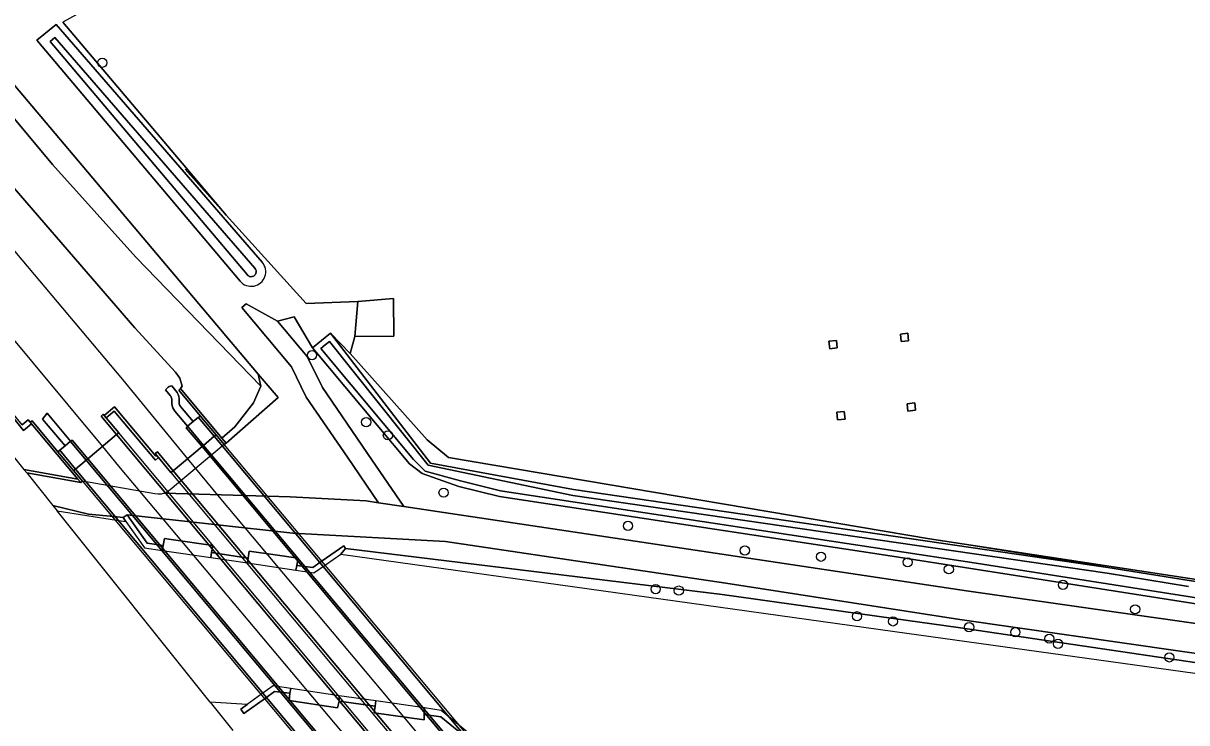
# Model space of a CAD drawing. Extents: x 164494 to 166241, y 382475 to 384495.
# Drawn here: x 165227.2 to 165350.9, y 382533.8 to 382608.2 of the extents above; entities that cross this region are included whole.
import ezdxf

# ---------------------------------------------------------------- set-up
doc = ezdxf.new("R2010")
doc.units = 0
for name, color, linetype in [('IMGEO_Boom', 7, 'Continuous'), ('IMGEO_Bouwland', 7, 'Continuous'), ('IMGEO_Dek', 7, 'Continuous'), ('IMGEO_Geluidsscherm', 7, 'Continuous'), ('IMGEO_Grasland_agrarisch', 7, 'Continuous'), ('IMGEO_Grasland_overig', 7, 'Continuous'), ('IMGEO_Groenvoorziening', 7, 'Continuous'), ('IMGEO_Hek', 7, 'Continuous'), ('IMGEO_Hoogspanningsmast', 7, 'Continuous'), ('IMGEO_Kademuur', 7, 'Continuous'), ('IMGEO_Loofbos', 7, 'Continuous'), ('IMGEO_Muur', 7, 'Continuous'), ('IMGEO_Oever', 7, 'Continuous'), ('IMGEO_Pijler', 7, 'Continuous'), ('IMGEO_Rijbaan_lokaal_onverhard', 7, 'Continuous'), ('IMGEO_Spoor', 7, 'Continuous'), ('IMGEO_Spoorbaan_halfverhard', 7, 'Continuous'), ('IMGEO_Terreindeel_gesloten', 7, 'Continuous'), ('IMGEO_Terreindeel_onvherhard', 7, 'Continuous'), ('IMGEO_Waterloop', 7, 'Continuous')]:
    doc.layers.add(name, color=color, linetype=linetype)

msp = doc.modelspace()

# ---------------------------------------------------------------- linework, layer by layer
at = {"layer": 'IMGEO_Boom'}
for centre in [(165235.59, 382604.04), (165257.9, 382572.93), (165263.66, 382565.81), (165265.97, 382564.41), (165271.89, 382558.3), (165291.5, 382554.78), (165303.93, 382552.15), (165312.03, 382551.49), (165321.25, 382550.9), (165325.62, 382550.15), (165337.76, 382548.5), (165294.45, 382548.04), (165296.91, 382547.89), (165315.86, 382545.16), (165345.44, 382545.9), (165319.68, 382544.61), (165327.78, 382544), (165332.69, 382543.46), (165336.31, 382542.78), (165337.23, 382542.22), (165349.08, 382540.78)]:
    msp.add_circle(centre, 0.489, dxfattribs=at)
at = {"layer": 'IMGEO_Bouwland'}
msp.add_lwpolyline([(165425.5, 382538.24), (165367.77, 382546.66), (165323.58, 382553.4), (165272.43, 382562.04), (165270.16, 382563.93), (165261.94, 382573.12), (165259.86, 382575.28), (165270.51, 382561.45), (165285.72, 382558.63), (165342.55, 382550.34), (165351.2, 382548.95), (165385.32, 382543.79), (165401.14, 382541.58), (165425.65, 382537.98)], close=True, dxfattribs=at)
at = {"layer": 'IMGEO_Dek'}
msp.add_lwpolyline([(165278.12, 382528.1), (165248.57, 382563.42), (165247.7, 382564.46), (165247.61, 382564.38), (165247.51, 382564.3), (165246.36, 382563.34), (165246.2, 382563.2), (165243.13, 382560.64), (165242.9, 382560.45), (165241.58, 382562.03), (165241.24, 382561.75), (165236.86, 382566.99), (165236, 382566.27), (165237.35, 382564.67), (165237.11, 382564.48), (165234.05, 382561.91), (165233.89, 382561.78), (165232.74, 382560.82), (165232.64, 382560.73), (165232.54, 382560.66), (165233.48, 382559.54), (165263.24, 382523.95)], dxfattribs=at)
at = {"layer": 'IMGEO_Geluidsscherm'}
msp.add_lwpolyline([(165154.22, 382653.27), (165174.53, 382628.66), (165175.39, 382627.62), (165185.52, 382615.35), (165216.95, 382577.51), (165222.04, 382571.33), (165227.23, 382564.93), (165228.07, 382565.63)], dxfattribs=at)
at = {"layer": 'IMGEO_Grasland_agrarisch'}
for points in [[(165425.5, 382538.24), (165418.91, 382549.58), (165416.19, 382554.47), (165400.96, 382584.41), (165388.9, 382607.3), (165379.91, 382625.45), (165374.99, 382635.66), (165355.79, 382676.99), (165231.39, 382608.37), (165248.77, 382587.82), (165257.29, 382578.44), (165262.78, 382578.65), (165266.56, 382578.95), (165266.59, 382574.97), (165262.47, 382574.93), (165261.94, 382573.12), (165270.16, 382563.93), (165272.43, 382562.04), (165323.58, 382553.4), (165367.77, 382546.66)], [(165321.28, 382575.26), (165321.35, 382574.46), (165320.56, 382574.38), (165320.48, 382575.18)], [(165313.67, 382574.5), (165313.75, 382573.7), (165312.96, 382573.61), (165312.87, 382574.41)], [(165322, 382567.85), (165322.08, 382567.07), (165321.28, 382566.99), (165321.18, 382567.77)], [(165314.5, 382566.95), (165314.6, 382566.14), (165313.8, 382566.05), (165313.71, 382566.86)]]:
    msp.add_lwpolyline(points, close=True, dxfattribs=at)
at = {"layer": 'IMGEO_Grasland_overig'}
for points in [[(165139.25, 382700.34), (165151.56, 382686.73), (165152.78, 382684.22), (165167.08, 382668.17), (165176.83, 382656.96), (165183.81, 382648.67), (165186.58, 382645.14), (165200.19, 382629.1), (165209.89, 382617.44), (165219.35, 382606.34), (165230.31, 382593.23), (165239.17, 382583.35), (165252.45, 382569.64), (165252.19, 382570.91), (165219.26, 382609.88), (165210.87, 382620.22), (165200.98, 382631.61), (165185.78, 382649.4), (165175.22, 382662.33), (165154.96, 382685.6), (165144.53, 382698.21)], [(165201.75, 382619.52), (165221.69, 382595.91), (165239.07, 382575.84), (165243.39, 382571.11), (165243.83, 382570.49), (165244.09, 382569.62), (165243.91, 382569.37), (165248.3, 382564.12), (165249.69, 382565.3), (165251.68, 382567.86), (165252.45, 382569.64), (165239.17, 382583.35), (165230.31, 382593.23), (165219.35, 382606.34), (165209.89, 382617.44)]]:
    msp.add_lwpolyline(points, dxfattribs=at)
msp.add_lwpolyline([(165248.3, 382564.12), (165248.76, 382563.58), (165254.3, 382568.42), (165252.19, 382570.91), (165252.45, 382569.64), (165251.68, 382567.86), (165249.69, 382565.3)], close=True, dxfattribs=at)
at = {"layer": 'IMGEO_Groenvoorziening'}
for points in [[(165050.46, 382776.61), (165150.68, 382656.53), (165227.26, 382560.78), (165232.98, 382559.76), (165228.61, 382564.98), (165228.07, 382565.63), (165227.23, 382564.93), (165222.04, 382571.33), (165216.95, 382577.51), (165185.52, 382615.35), (165175.85, 382627.06), (165175.62, 382626.87), (165175.51, 382627.01), (165174.3, 382628.47), (165174.09, 382628.72), (165174.32, 382628.91), (165154.22, 382653.27), (165151.66, 382656.42), (165141.43, 382668.74)], [(165219.26, 382609.88), (165252.19, 382570.91), (165254.3, 382568.42), (165248.76, 382563.58), (165248.57, 382563.42), (165242.81, 382558.6), (165242.53, 382558.4), (165242.21, 382558.26), (165255.57, 382557.88), (165263.65, 382557.44), (165264.97, 382557.24), (165261.67, 382562.07), (165257.29, 382568.47), (165255.7, 382571.68), (165250.42, 382578.02), (165250.9, 382578.41), (165254.24, 382576.56), (165256.01, 382577.01), (165257.95, 382573.73), (165258.9, 382574.51), (165259.86, 382575.28), (165261.94, 382573.12), (165262.47, 382574.93), (165262.78, 382578.65), (165257.29, 382578.44), (165248.77, 382587.82), (165231.39, 382608.37)], [(165250.25, 382580.81), (165228.63, 382606.43), (165230.68, 382608.11), (165252.6, 382582.83)], [(165412.68, 382536.94), (165328.44, 382550.18), (165319.12, 382551.61), (165277.83, 382557.89), (165273.5, 382558.96), (165269.62, 382560.35), (165268.25, 382561.39), (165257.95, 382573.73), (165256.01, 382577.01), (165254.24, 382576.56), (165257.39, 382572.78), (165259.02, 382569.48), (165264.27, 382561.8), (165267.66, 382556.84), (165327.49, 382547.86), (165423.3, 382534.21)], [(165326.79, 382544.82), (165301.92, 382548.67), (165272.11, 382553.11), (165256.54, 382553.95), (165256.17, 382553.97), (165238.23, 382555.96), (165240.36, 382552.95), (165242.07, 382552.68), (165242.2, 382553.42), (165242.92, 382553.32), (165247.35, 382552.67), (165247.22, 382551.93), (165251.12, 382551.34), (165251.23, 382552.1), (165253.98, 382551.7), (165256.42, 382551.34), (165256.3, 382550.57), (165257.99, 382550.34), (165258.98, 382551.04), (165261.27, 382552.66), (165261.47, 382552.38), (165301.51, 382547.47), (165319.75, 382544.92), (165326.62, 382543.96), (165423.01, 382529.7)], [(165580.63, 382510.2), (165565.96, 382510.92), (165545.38, 382512.66), (165529.42, 382514.46), (165500, 382518.81), (165494.27, 382519.66), (165423.01, 382529.7), (165326.62, 382543.96), (165319.75, 382544.92), (165301.51, 382547.47), (165261.47, 382552.38), (165260.96, 382551.76), (165319.88, 382543.55), (165422.99, 382529.2), (165494.11, 382518.99), (165500, 382518.15), (165529.27, 382513.98), (165545.1, 382512.11), (165566.1, 382510.27), (165580.6, 382509.41)], [(165565.6, 382511.85), (165545.39, 382513.61), (165529.23, 382515.72), (165514.73, 382517.82), (165514.62, 382517.03), (165513.14, 382517.25), (165513.25, 382518.01), (165326.79, 382544.82)]]:
    msp.add_lwpolyline(points, dxfattribs=at)
msp.add_lwpolyline([(165230.33, 382556.95), (165230.78, 382556.37), (165230.78, 382556.37), (165237.12, 382555.39), (165238.1, 382555.24), (165237.8, 382555.66), (165236.81, 382555.76), (165234.14, 382556.03)], close=True, dxfattribs=at)
msp.add_arc((165251.43, 382581.81), 1.55, 220.1283, 40.9459, dxfattribs=at)
at = {"layer": 'IMGEO_Hek'}
for points in [[(165140.36, 382718.08), (165158.11, 382697.26), (165174.9, 382674.75), (165177.7, 382671), (165201.86, 382637.62), (165219.91, 382618.16), (165219.79, 382616.68), (165219.42, 382611.97), (165219.26, 382609.88), (165252.19, 382570.91), (165254.3, 382568.42), (165248.76, 382563.58)], [(165262.78, 382578.65), (165257.29, 382578.44), (165248.77, 382587.82), (165244.42, 382592.71)], [(165342.55, 382550.34), (165323.58, 382553.4), (165272.43, 382562.04), (165270.16, 382563.93), (165261.94, 382573.12), (165262.47, 382574.93), (165262.78, 382578.65)], [(165425.5, 382538.24), (165425.65, 382537.98), (165401.14, 382541.58), (165385.32, 382543.79), (165351.2, 382548.95), (165342.55, 382550.34)]]:
    msp.add_lwpolyline(points, dxfattribs=at)
at = {"layer": 'IMGEO_Hoogspanningsmast'}
for points in [[(165321.28, 382575.26), (165320.48, 382575.18), (165320.56, 382574.38), (165321.35, 382574.46)], [(165312.87, 382574.41), (165312.96, 382573.61), (165313.75, 382573.7), (165313.67, 382574.5)], [(165322.08, 382567.07), (165322, 382567.85), (165321.18, 382567.77), (165321.28, 382566.99)], [(165313.8, 382566.05), (165314.6, 382566.14), (165314.5, 382566.95), (165313.71, 382566.86)]]:
    msp.add_lwpolyline(points, close=True, dxfattribs=at)
at = {"layer": 'IMGEO_Kademuur'}
for points in [[(165240.09, 382552.45), (165241.98, 382552.17), (165242.07, 382552.68), (165240.36, 382552.95), (165238.23, 382555.96), (165237.8, 382555.66), (165238.1, 382555.24)], [(165247.22, 382551.93), (165247.13, 382551.42), (165251.05, 382550.83), (165251.12, 382551.34)], [(165260.96, 382551.76), (165261.47, 382552.38), (165261.27, 382552.66), (165258.98, 382551.04), (165257.99, 382550.34), (165256.3, 382550.57), (165256.19, 382550.06), (165258.1, 382549.79), (165259.32, 382550.63)], [(165255.63, 382537.48), (165253.75, 382537.74), (165252.58, 382536.9), (165250.99, 382535.77), (165250.34, 382535.29), (165250.66, 382534.8), (165252.95, 382536.45), (165253.91, 382537.15), (165255.55, 382536.96)], [(165260.8, 382536.71), (165260.77, 382536.12), (165264.6, 382535.59), (165264.68, 382536.17)], [(165271.63, 382535.15), (165269.85, 382535.41), (165269.84, 382534.71), (165271.59, 382534.45), (165275.42, 382531.35), (165275.76, 382531.75), (165274.91, 382532.45), (165273.62, 382533.51)]]:
    msp.add_lwpolyline(points, close=True, dxfattribs=at)
at = {"layer": 'IMGEO_Loofbos'}
for points in [[(165275.42, 382531.35), (165271.59, 382534.45), (165269.84, 382534.71), (165269.82, 382534.14), (165264.5, 382534.9), (165264.6, 382535.59), (165260.77, 382536.12), (165260.62, 382535.43), (165255.47, 382536.21), (165255.55, 382536.96), (165253.91, 382537.15), (165252.95, 382536.45), (165250.66, 382534.8), (165250.34, 382535.29), (165250.99, 382535.77), (165247.07, 382536.01), (165247.07, 382536.01)], [(165247.07, 382536.01), (165249.48, 382532.99)]]:
    msp.add_lwpolyline(points, dxfattribs=at)
at = {"layer": 'IMGEO_Muur'}
for points in [[(165185.52, 382615.35), (165216.95, 382577.51), (165222.04, 382571.33), (165227.23, 382564.93), (165228.07, 382565.63), (165227.94, 382565.79), (165227.71, 382566.05), (165227.07, 382565.52), (165222.23, 382571.49), (165217.14, 382577.67), (165185.71, 382615.51), (165175.58, 382627.78), (165174.72, 382628.82), (165154.41, 382653.42), (165154.22, 382653.27), (165174.32, 382628.91), (165174.53, 382628.66), (165175.39, 382627.62), (165175.85, 382627.06)], [(165243.91, 382569.37), (165243.73, 382569.21), (165246.02, 382566.47), (165247.7, 382564.46), (165248.57, 382563.42), (165248.76, 382563.58), (165248.3, 382564.12)], [(165235.69, 382566.65), (165235.46, 382566.46), (165237.11, 382564.48), (165237.35, 382564.67), (165236, 382566.27), (165235.8, 382566.52)], [(165241.37, 382562.28), (165241.28, 382562.2), (165236.9, 382567.44), (165235.8, 382566.52), (165236, 382566.27), (165236.86, 382566.99), (165241.24, 382561.75), (165241.58, 382562.03)], [(165246.02, 382566.47), (165245.83, 382566.31), (165247.51, 382564.3), (165247.61, 382564.38), (165247.7, 382564.46)], [(165232.54, 382560.66), (165230.88, 382562.65), (165228.12, 382565.94), (165227.94, 382565.79), (165228.07, 382565.63), (165228.61, 382564.98), (165232.98, 382559.76), (165233.3, 382559.38), (165233.48, 382559.54)], [(165246.36, 382563.34), (165244.68, 382565.35), (165244.51, 382565.22), (165246.2, 382563.2)], [(165234.05, 382561.91), (165232.39, 382563.89), (165232.23, 382563.76), (165233.89, 382561.78)], [(165237.35, 382564.67), (165237.11, 382564.48), (165268.69, 382526.73), (165268.92, 382526.92)], [(165247.51, 382564.3), (165279.01, 382526.64), (165279.11, 382526.72), (165279.2, 382526.8), (165278.12, 382528.1), (165248.57, 382563.42), (165247.7, 382564.46), (165247.61, 382564.38)], [(165232.54, 382560.66), (165232.64, 382560.73), (165232.74, 382560.82), (165231.07, 382562.81), (165230.88, 382562.65)], [(165242.9, 382560.45), (165243.13, 382560.64), (165241.45, 382562.65), (165241.22, 382562.46), (165241.37, 382562.28), (165241.58, 382562.03)], [(165246.36, 382563.34), (165246.2, 382563.2), (165277.7, 382525.54), (165277.86, 382525.68)], [(165234.05, 382561.91), (165233.89, 382561.78), (165265.46, 382524.03), (165265.62, 382524.16)], [(165227.56, 382560.4), (165233.3, 382559.38), (165232.98, 382559.76), (165227.26, 382560.78)], [(165232.54, 382560.66), (165233.48, 382559.54), (165263.24, 382523.95), (165264.12, 382522.9), (165264.21, 382522.98), (165264.31, 382523.06), (165232.74, 382560.82), (165232.64, 382560.73)], [(165243.13, 382560.64), (165242.9, 382560.45), (165274.4, 382522.78), (165274.63, 382522.98)]]:
    msp.add_lwpolyline(points, close=True, dxfattribs=at)
at = {"layer": 'IMGEO_Oever'}
for points in [[(165230.68, 382608.11), (165228.63, 382606.43), (165250.25, 382580.81)], [(165252.6, 382582.83), (165230.68, 382608.11)], [(165351.2, 382548.95), (165342.55, 382550.34), (165285.72, 382558.63), (165270.51, 382561.45), (165259.86, 382575.28), (165258.9, 382574.51), (165257.95, 382573.73), (165268.25, 382561.39), (165269.62, 382560.35), (165273.5, 382558.96), (165277.83, 382557.89), (165319.12, 382551.61), (165328.44, 382550.18), (165412.68, 382536.94)], [(165412.77, 382537.55), (165328.54, 382550.8), (165319.22, 382552.22), (165277.95, 382558.5), (165273.68, 382559.55), (165269.95, 382560.59), (165268.68, 382561.84), (165258.83, 382573.65), (165259.29, 382574.03), (165259.75, 382574.4), (165270.26, 382561.22), (165285.62, 382558.02), (165342.46, 382549.73), (165351.1, 382548.33)]]:
    msp.add_lwpolyline(points, dxfattribs=at)
msp.add_lwpolyline([(165230.56, 382606.71), (165251.81, 382582.2), (165251.88, 382582.09), (165251.92, 382582.02), (165251.95, 382581.93), (165251.96, 382581.84), (165251.96, 382581.75), (165251.94, 382581.67), (165251.91, 382581.59), (165251.86, 382581.51), (165251.81, 382581.44), (165251.74, 382581.38), (165251.66, 382581.34), (165251.58, 382581.3), (165251.49, 382581.29), (165251.41, 382581.28), (165251.32, 382581.29), (165251.23, 382581.32), (165251.15, 382581.36), (165251.08, 382581.41), (165250.99, 382581.5), (165230.06, 382606.3)], close=True, dxfattribs=at)
msp.add_arc((165251.43, 382581.81), 1.55, 220.1283, 40.9459, dxfattribs=at)
at = {"layer": 'IMGEO_Pijler'}
for points in [[(165247.35, 382552.67), (165242.92, 382553.32), (165242.2, 382553.42), (165242.07, 382552.68), (165241.98, 382552.17), (165247.13, 382551.42), (165247.22, 382551.93)], [(165256.42, 382551.34), (165253.98, 382551.7), (165251.23, 382552.1), (165251.12, 382551.34), (165251.05, 382550.83), (165256.19, 382550.06), (165256.3, 382550.57)], [(165260.8, 382536.71), (165255.63, 382537.48), (165255.55, 382536.96), (165255.47, 382536.21), (165260.62, 382535.43), (165260.77, 382536.12)], [(165269.85, 382535.41), (165264.68, 382536.17), (165264.6, 382535.59), (165264.5, 382534.9), (165269.82, 382534.14), (165269.84, 382534.71)]]:
    msp.add_lwpolyline(points, close=True, dxfattribs=at)
at = {"layer": 'IMGEO_Rijbaan_lokaal_onverhard'}
msp.add_lwpolyline([(165259.02, 382569.48), (165257.39, 382572.78), (165254.24, 382576.56), (165250.9, 382578.41), (165250.42, 382578.02), (165255.7, 382571.68), (165257.29, 382568.47), (165261.67, 382562.07), (165264.97, 382557.24), (165267.66, 382556.84), (165264.27, 382561.8)], close=True, dxfattribs=at)
msp.add_lwpolyline([(165423.3, 382534.21), (165327.49, 382547.86), (165267.66, 382556.84), (165264.97, 382557.24), (165263.65, 382557.44), (165255.57, 382557.88), (165242.21, 382558.26), (165241.87, 382558.16), (165241.52, 382558.14), (165241.18, 382558.17), (165233.48, 382559.54), (165233.3, 382559.38), (165227.56, 382560.4), (165230.33, 382556.95), (165234.14, 382556.03), (165236.81, 382555.76), (165237.8, 382555.66), (165238.23, 382555.96), (165256.17, 382553.97), (165256.54, 382553.95), (165272.11, 382553.11), (165301.92, 382548.67), (165326.79, 382544.82), (165513.25, 382518.01)], dxfattribs=at)
at = {"layer": 'IMGEO_Spoor'}
for points in [[(164971.84, 382886.62), (165028.93, 382818.52), (165059.9, 382781.2), (165071.68, 382767.17), (165111.26, 382719.76), (165163.2, 382658.4), (165174.6, 382645.25), (165185.3, 382632.69), (165237.74, 382570.35), (165244.67, 382561.92)], [(164968.87, 382884.12), (165014.68, 382829.39), (165077.86, 382753.28), (165088.51, 382740.65), (165118.9, 382704.2), (165145.22, 382672.37), (165159.72, 382654.6), (165190.85, 382616.84), (165202.75, 382602.69), (165235.6, 382563.21)], [(165235.6, 382563.21), (165237.33, 382561.14), (165267.23, 382525.5)], [(165244.67, 382561.92), (165248.02, 382557.84), (165268.73, 382533.15), (165276.14, 382524.24)]]:
    msp.add_lwpolyline(points, dxfattribs=at)
at = {"layer": 'IMGEO_Spoorbaan_halfverhard'}
msp.add_lwpolyline([(165227.07, 382565.52), (165227.71, 382566.05), (165227.94, 382565.79), (165228.12, 382565.94), (165230.88, 382562.65), (165231.07, 382562.81), (165231.63, 382563.28), (165229.24, 382566.14), (165229.73, 382566.77), (165232.23, 382563.78), (165232.22, 382563.77), (165232.23, 382563.76), (165232.39, 382563.89), (165234.05, 382561.91), (165237.11, 382564.48), (165235.46, 382566.46), (165235.69, 382566.65), (165235.8, 382566.52), (165236.9, 382567.44), (165241.28, 382562.2), (165241.37, 382562.28), (165241.22, 382562.46), (165241.45, 382562.65), (165243.13, 382560.64), (165246.2, 382563.2), (165244.51, 382565.22), (165244.68, 382565.35), (165244.66, 382565.38), (165244.65, 382565.37), (165243.32, 382566.96), (165243.19, 382567.14), (165243.09, 382567.34), (165243.02, 382567.56), (165242.98, 382567.79), (165242.98, 382568.01), (165242.99, 382568.14), (165242.98, 382568.25), (165242.97, 382568.36), (165242.93, 382568.46), (165242.88, 382568.56), (165242.82, 382568.65), (165242.32, 382569.24), (165242.59, 382569.52), (165242.72, 382569.59), (165242.98, 382569.67), (165243.42, 382569.15), (165243.55, 382568.97), (165243.65, 382568.76), (165243.72, 382568.54), (165243.76, 382568.32), (165243.76, 382568.09), (165243.76, 382567.96), (165243.76, 382567.85), (165243.77, 382567.75), (165243.81, 382567.64), (165243.86, 382567.54), (165243.92, 382567.46), (165245.25, 382565.87), (165245.81, 382566.34), (165245.83, 382566.31), (165246.02, 382566.47), (165243.73, 382569.21), (165243.91, 382569.37), (165244.09, 382569.62), (165243.83, 382570.49), (165243.39, 382571.11), (165239.07, 382575.84), (165221.69, 382595.91)], dxfattribs=at)
for points in [[(165237.11, 382564.48), (165234.05, 382561.91), (165265.62, 382524.16), (165268.69, 382526.73)], [(165246.2, 382563.2), (165243.13, 382560.64), (165274.63, 382522.98), (165277.7, 382525.54)]]:
    msp.add_lwpolyline(points, close=True, dxfattribs=at)
at = {"layer": 'IMGEO_Terreindeel_gesloten'}
for points in [[(165245.25, 382565.87), (165243.92, 382567.46), (165243.86, 382567.54), (165243.81, 382567.64), (165243.77, 382567.75), (165243.76, 382567.85), (165243.76, 382567.96), (165243.76, 382568.09), (165243.76, 382568.32), (165243.72, 382568.54), (165243.65, 382568.76), (165243.55, 382568.97), (165243.42, 382569.15), (165242.98, 382569.67), (165242.72, 382569.59), (165242.59, 382569.52), (165242.32, 382569.24), (165242.82, 382568.65), (165242.88, 382568.56), (165242.93, 382568.46), (165242.97, 382568.36), (165242.98, 382568.25), (165242.99, 382568.14), (165242.98, 382568.01), (165242.98, 382567.79), (165243.02, 382567.56), (165243.09, 382567.34), (165243.19, 382567.14), (165243.32, 382566.96), (165244.65, 382565.37), (165244.66, 382565.38)], [(165232.23, 382563.78), (165229.73, 382566.77), (165229.24, 382566.14), (165231.63, 382563.28), (165232.22, 382563.77)], [(165244.66, 382565.38), (165244.68, 382565.35), (165246.36, 382563.34), (165247.51, 382564.3), (165245.83, 382566.31), (165245.81, 382566.34), (165245.25, 382565.87)], [(165247.51, 382564.3), (165246.36, 382563.34), (165277.86, 382525.68), (165279.01, 382526.64)], [(165232.22, 382563.77), (165231.63, 382563.28), (165231.07, 382562.81), (165232.74, 382560.82), (165233.89, 382561.78), (165232.23, 382563.76)], [(165233.89, 382561.78), (165232.74, 382560.82), (165264.31, 382523.06), (165265.46, 382524.03)]]:
    msp.add_lwpolyline(points, close=True, dxfattribs=at)
at = {"layer": 'IMGEO_Terreindeel_onvherhard'}
msp.add_lwpolyline([(165262.78, 382578.65), (165262.47, 382574.93), (165266.59, 382574.97), (165266.56, 382578.95)], close=True, dxfattribs=at)
at = {"layer": 'IMGEO_Waterloop'}
msp.add_lwpolyline([(165230.56, 382606.71), (165230.06, 382606.3), (165250.99, 382581.5), (165251.08, 382581.41), (165251.15, 382581.36), (165251.23, 382581.32), (165251.32, 382581.29), (165251.41, 382581.28), (165251.49, 382581.29), (165251.58, 382581.3), (165251.66, 382581.34), (165251.74, 382581.38), (165251.81, 382581.44), (165251.86, 382581.51), (165251.91, 382581.59), (165251.94, 382581.67), (165251.96, 382581.75), (165251.96, 382581.84), (165251.95, 382581.93), (165251.92, 382582.02), (165251.88, 382582.09), (165251.81, 382582.2)], close=True, dxfattribs=at)
for points in [[(165351.1, 382548.33), (165342.46, 382549.73), (165285.62, 382558.02), (165270.26, 382561.22), (165259.75, 382574.4), (165259.29, 382574.03), (165258.83, 382573.65), (165268.68, 382561.84), (165269.95, 382560.59), (165273.68, 382559.55), (165277.95, 382558.5), (165319.22, 382552.22), (165328.54, 382550.8), (165412.77, 382537.55)], [(165247.07, 382536.01), (165230.78, 382556.37), (165230.78, 382556.37), (165237.12, 382555.39), (165238.1, 382555.24), (165240.09, 382552.45), (165241.98, 382552.17), (165247.13, 382551.42), (165251.05, 382550.83), (165256.19, 382550.06), (165258.1, 382549.79), (165259.32, 382550.63), (165260.96, 382551.76), (165319.88, 382543.55), (165422.99, 382529.2), (165494.11, 382518.99), (165500, 382518.15), (165529.27, 382513.98), (165545.1, 382512.11), (165566.1, 382510.27), (165580.6, 382509.41)], [(165555.41, 382491.89), (165500, 382499.5), (165496.34, 382500), (165435.94, 382508.3), (165409.74, 382512.24), (165321.65, 382524.76), (165319.44, 382525.08), (165303.53, 382527.86), (165286.6, 382530.59), (165274.91, 382532.45), (165273.62, 382533.51), (165271.63, 382535.15), (165269.85, 382535.41), (165264.68, 382536.17), (165260.8, 382536.71), (165255.63, 382537.48), (165253.75, 382537.74), (165252.58, 382536.9), (165250.99, 382535.77), (165247.07, 382536.01), (165247.07, 382536.01)]]:
    msp.add_lwpolyline(points, dxfattribs=at)

doc.saveas('drawing.dxf')
